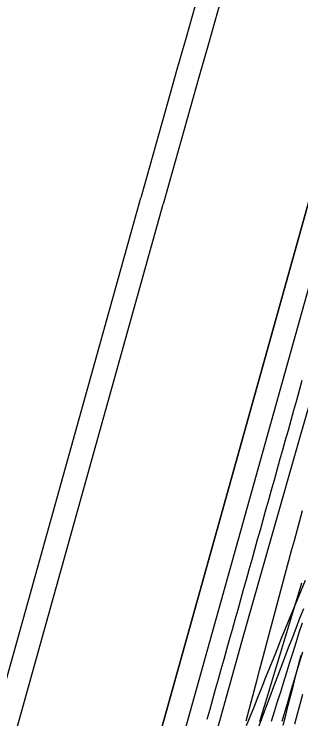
# Model space of a CAD drawing. Extents: x -14 to 1565148, y -25 to 642856.
# Drawn here: x 1564904.84 to 1564914.1, y 636668.56 to 636691.31 of the extents above; entities that cross this region are included whole.
import ezdxf

# ---------------------------------------------------------------- set-up
doc = ezdxf.new("R2010")
doc.units = 0
for name, color, linetype in [('GE_P_Alignment_100_Stations', 7, 'Continuous'), ('GE_X_Alignment', 7, 'Continuous'), ('MT_P_Work_Area', 7, 'Continuous'), ('PM_P_Edge_Line', 7, 'Continuous'), ('PV_P_EOP', 7, 'Continuous'), ('PV_X_EOP', 7, 'Continuous'), ('TR_Turning_Path26', 7, 'Continuous'), ('TR_Turning_Path28', 7, 'Continuous'), ('TR_Turning_Path28 - Copy-1', 7, 'Continuous'), ('TR_Turning_Path29', 7, 'Continuous')]:
    doc.layers.add(name, color=color, linetype=linetype)

msp = doc.modelspace()

# ---------------------------------------------------------------- linework, layer by layer
at = {"layer": 'GE_P_Alignment_100_Stations'}
for points in [[(1564907.504, 636653.873), (1564907.847, 636655.155), (1564908.71, 636658.378), (1564909.582, 636661.599), (1564910.463, 636664.817), (1564911.353, 636668.033), (1564912.253, 636671.246), (1564913.161, 636674.456), (1564914.079, 636677.665), (1564915.006, 636680.87), (1564915.192, 636681.511)], [(1564911.081, 636668.555), (1564911.171, 636668.877), (1564911.262, 636669.198), (1564911.352, 636669.52), (1564911.442, 636669.842), (1564911.533, 636670.164), (1564911.623, 636670.486), (1564911.713, 636670.808), (1564911.803, 636671.129), (1564911.894, 636671.451), (1564911.984, 636671.773), (1564912.074, 636672.095), (1564912.165, 636672.417), (1564912.255, 636672.738), (1564912.345, 636673.06), (1564912.435, 636673.382), (1564912.526, 636673.703), (1564912.616, 636674.025), (1564912.706, 636674.347), (1564912.796, 636674.668), (1564912.887, 636674.99), (1564912.977, 636675.312), (1564913.067, 636675.633), (1564913.157, 636675.955), (1564913.248, 636676.276), (1564913.338, 636676.598), (1564913.428, 636676.919), (1564913.518, 636677.241), (1564913.608, 636677.562), (1564913.699, 636677.884), (1564913.789, 636678.205), (1564913.879, 636678.527), (1564913.969, 636678.848), (1564914.059, 636679.17), (1564914.15, 636679.491)]]:
    msp.add_lwpolyline(points, dxfattribs=at)
msp.add_arc((1566041.182, 636353.52), 1168.789, 163.757127, 165.142752, dxfattribs=at)
at = {"layer": 'GE_X_Alignment'}
for p, q in [((1564926.086, 636727.225), (1564895.969, 636619.491)), ((1564889.712, 636613.822), (1564909.658, 636685.171))]:
    msp.add_line(p, q, dxfattribs=at)
msp.add_arc((1565911.499, 636405.11), 1040.25, 160.594709, 164.38184, dxfattribs=at)
at = {"layer": 'MT_P_Work_Area'}
msp.add_arc((1564401.207, 636798.224), 534.878, 342.32064, 348.74558, dxfattribs=at)
at = {"layer": 'PM_P_Edge_Line'}
msp.add_lwpolyline([(1564913.498, 636668.492), (1564913.593, 636668.812), (1564913.688, 636669.131), (1564913.783, 636669.451), (1564913.878, 636669.77), (1564913.973, 636670.09), (1564914.068, 636670.409), (1564914.163, 636670.729)], dxfattribs=at)
msp.add_arc((1558705.346, 638516.711), 6480.937, 343.2822424, 343.5839356, dxfattribs=at)
at = {"layer": 'PV_P_EOP'}
for p, q in [((1564895.969, 636619.491), (1564926.086, 636727.225)), ((1564896.692, 636619.289), (1564926.808, 636727.023)), ((1564888.99, 636614.024), (1564908.935, 636685.373)), ((1564889.712, 636613.822), (1564909.658, 636685.171))]:
    msp.add_line(p, q, dxfattribs=at)
for centre, radius, start in [((1565836.802, 636420.196), 982.5, 154.779538), ((1565836.802, 636420.196), 982, 154.779538), ((1565911.499, 636405.11), 1041, 160.594709), ((1565911.499, 636405.11), 1040.25, 160.594709)]:
    msp.add_arc(centre, radius, start, 164.38184, dxfattribs=at)
at = {"layer": 'PV_X_EOP'}
msp.add_arc((1565836.802, 636420.196), 980, 154.284444, 164.38184, dxfattribs=at)
at = {"layer": 'TR_Turning_Path26'}
for points in [[(1564912.776, 636668.478), (1564912.873, 636668.798), (1564912.969, 636669.117), (1564913.066, 636669.437), (1564913.163, 636669.756), (1564913.259, 636670.076), (1564913.356, 636670.395), (1564913.453, 636670.714), (1564913.55, 636671.034), (1564913.647, 636671.353), (1564913.744, 636671.672), (1564913.841, 636671.991), (1564913.938, 636672.311), (1564914.036, 636672.63), (1564914.133, 636672.949)], [(1564913.154, 636668.485), (1564913.254, 636668.803), (1564913.353, 636669.12), (1564913.453, 636669.438), (1564913.553, 636669.756), (1564913.652, 636670.074), (1564913.752, 636670.392), (1564913.852, 636670.71), (1564913.952, 636671.028), (1564914.051, 636671.346), (1564914.151, 636671.664)]]:
    msp.add_lwpolyline(points, dxfattribs=at)
msp.add_arc((1568405.55, 635575.204), 3656.27, 161.699159, 163.159899, dxfattribs=at)
at = {"layer": 'TR_Turning_Path28'}
for points in [[(1564912.341, 636668.501), (1564912.426, 636668.825), (1564912.512, 636669.148), (1564912.597, 636669.472), (1564912.683, 636669.795), (1564912.768, 636670.119), (1564912.854, 636670.442), (1564912.94, 636670.766), (1564913.026, 636671.089), (1564913.112, 636671.412), (1564913.199, 636671.736), (1564913.285, 636672.059), (1564913.372, 636672.382), (1564913.458, 636672.706), (1564913.545, 636673.029), (1564913.632, 636673.352), (1564913.719, 636673.675), (1564913.806, 636673.998), (1564913.893, 636674.321), (1564913.98, 636674.645), (1564914.068, 636674.968), (1564914.155, 636675.291)], [(1564913.531, 636668.354), (1564913.614, 636668.678), (1564913.697, 636669.002), (1564913.779, 636669.326), (1564913.862, 636669.65), (1564913.945, 636669.974), (1564914.029, 636670.298), (1564914.112, 636670.622)]]:
    msp.add_lwpolyline(points, dxfattribs=at)
msp.add_arc((1565842.213, 636423.646), 957.571, 160.797084, 167.118411, dxfattribs=at)
at = {"layer": 'TR_Turning_Path28 - Copy-1'}
for points in [[(1564912.353, 636668.344), (1564912.477, 636668.658), (1564912.602, 636668.972), (1564912.726, 636669.285), (1564912.851, 636669.598), (1564912.977, 636669.912), (1564913.103, 636670.225), (1564913.229, 636670.537), (1564913.356, 636670.85), (1564913.483, 636671.163), (1564913.611, 636671.475), (1564913.738, 636671.787), (1564913.867, 636672.099), (1564913.995, 636672.411), (1564914.125, 636672.723), (1564914.254, 636673.034)], [(1564913.904, 636668.399), (1564913.993, 636668.72), (1564914.081, 636669.042), (1564914.169, 636669.363)]]:
    msp.add_lwpolyline(points, dxfattribs=at)
msp.add_arc((1565158.569, 636571.292), 260.662, 157.34079, 166.32513, dxfattribs=at)
at = {"layer": 'TR_Turning_Path29'}
msp.add_lwpolyline([(1564912.753, 636668.341), (1564912.871, 636668.657), (1564912.99, 636668.973), (1564913.109, 636669.288), (1564913.229, 636669.603), (1564913.348, 636669.918), (1564913.469, 636670.233), (1564913.589, 636670.548), (1564913.709, 636670.863), (1564913.83, 636671.178), (1564913.952, 636671.493), (1564914.073, 636671.807), (1564914.195, 636672.121)], dxfattribs=at)
msp.add_arc((1565256.127, 636539.493), 362.757, 158.08889, 171.57273, dxfattribs=at)

doc.saveas('drawing.dxf')
